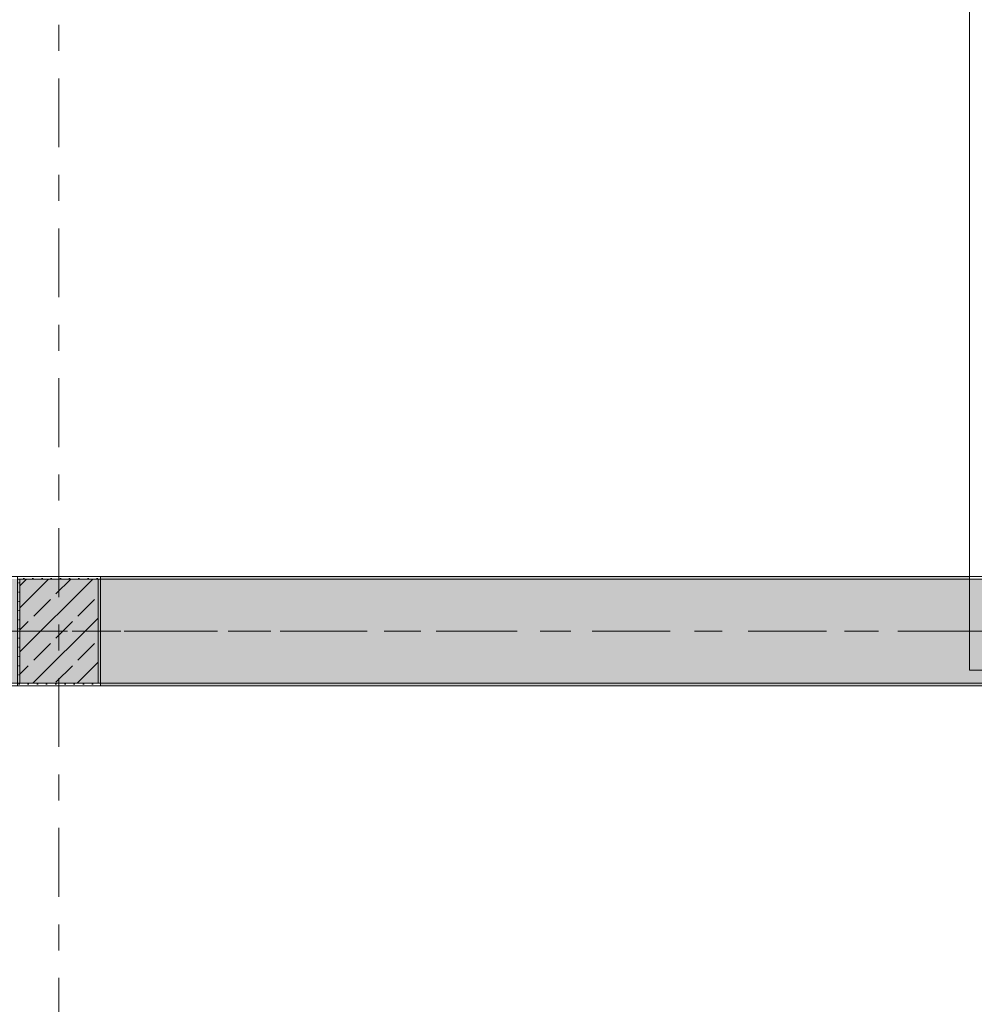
# Model space of a CAD drawing. Header units: metres. Extents: x -3.6 to 84.5, y -11 to 16.8.
# Tile 1030 of 1056: x 54.4 to 58, y 6.9 to 10.7. Entities that reach past the tile are written whole.
import ezdxf

# ---------------------------------------------------------------- set-up
doc = ezdxf.new("R2010")
doc.units = ezdxf.units.M
doc.header["$MEASUREMENT"] = 0
doc.linetypes.add('Achse', pattern=[0.2, 0.1, -0.05, 0, -0.05])
doc.linetypes.add('Strichlinie doppelt', pattern=[0.546806, 0.264583, -0.105833, 0.070556, -0.105833])
for name, color, linetype in [('451 - Universal.Achsen Raster', 7, 'Continuous'), ('606 - Struktur.Wand Innen Ausbau', 7, 'Continuous'), ('607 - Struktur.Stütze', 7, 'Continuous'), ('608 - Struktur.Träger', 7, 'Continuous')]:
    doc.layers.add(name, color=color, linetype=linetype)
pattern_1 = [(45, (0, 0), (-0.08485281, 0.08485281), []), (45, (-0.04243, 0.04243), (-0.08485281, 0.08485281), [0.09, -0.03])]
pattern_2 = [(45, (0, 0), (-0.01767767, 0.01767767), [0, -0.025])]

msp = doc.modelspace()

# ---------------------------------------------------------------- hatches: boundary and pattern name
at = {"layer": '607 - Struktur.Stütze', "linetype": 'Continuous', "lineweight": 0, "true_color": 0x000000}
h = msp.add_hatch(dxfattribs=at)
h.set_pattern_fill('Gips_0001', color=18, style=0, pattern_type=2)
h.set_pattern_definition(pattern_2)
h.paths.add_polyline_path([(54.37, 8.51), (54.37, 8.09), (54.69, 8.09), (54.69, 8.51)])
h.paths.add_polyline_path([(54.38, 8.1), (54.38, 8.5), (54.68, 8.5), (54.68, 8.1)], flags=0)
h = msp.add_hatch(dxfattribs=at)
h.set_pattern_fill('Beton__Stahlbeton_0001', color=18, style=0, pattern_type=2)
h.set_pattern_definition(pattern_1)
h.paths.add_polyline_path([(54.38, 8.1), (54.68, 8.1), (54.68, 8.5), (54.38, 8.5)])
at = {"layer": '608 - Struktur.Träger', "linetype": 'Continuous', "lineweight": 0, "true_color": 0x000000}
h = msp.add_hatch(dxfattribs=at)
h.set_pattern_fill('Beton__Stahlbeton_0001', color=18, style=0, pattern_type=2)
h.set_pattern_definition(pattern_1)
h.paths.add_polyline_path([(0.69, 8.5), (0.38, 8.5), (0.38, 8.1), (0.69, 8.1), (7.57, 8.1), (7.89, 8.1), (11.17, 8.1), (11.49, 8.1), (14.77, 8.1), (15.09, 8.1), (18.37, 8.1), (18.69, 8.1), (25.57, 8.1), (25.89, 8.1), (32.77, 8.1), (33.09, 8.1), (39.97, 8.1), (40.29, 8.1), (47.17, 8.1), (47.49, 8.1), (50.77, 8.1), (51.09, 8.1), (54.37, 8.1), (54.69, 8.1), (61.57, 8.1), (61.88, 8.1), (61.88, 8.5), (61.57, 8.5), (58.08, 8.5), (58.03, 8.5), (54.69, 8.5), (54.37, 8.5), (51.09, 8.5), (50.77, 8.5), (47.49, 8.5), (47.17, 8.5), (43.8, 8.5), (43.65, 8.5), (40.29, 8.5), (39.97, 8.5), (36.59, 8.5), (36.4575, 8.5), (33.09, 8.5), (32.77, 8.5), (29.3875, 8.5), (29.255, 8.5), (25.89, 8.5), (25.57, 8.5), (22.25, 8.5), (22.03, 8.5), (18.69, 8.5), (18.37, 8.5), (15.09, 8.5), (14.77, 8.5), (11.49, 8.5), (11.17, 8.5), (7.89, 8.5), (7.57, 8.5)])
h = msp.add_hatch(dxfattribs=at)
h.set_pattern_fill('Gips_0001', color=18, style=0, pattern_type=2)
h.set_pattern_definition(pattern_2)
h.paths.add_polyline_path([(58.03, 8.51), (54.69, 8.51), (54.69, 8.5), (58.03, 8.5)])
h = msp.add_hatch(dxfattribs=at)
h.set_pattern_fill('Gips_0001', color=18, style=0, pattern_type=2)
h.set_pattern_definition(pattern_2)
h.paths.add_polyline_path([(61.57, 8.1), (54.69, 8.1), (54.69, 8.09), (61.57, 8.09)])

# ---------------------------------------------------------------- linework, layer by layer
at = {"layer": '451 - Universal.Achsen Raster', "color": 160, "linetype": 'Strichlinie doppelt', "lineweight": 9, "true_color": 0x3232ff}
for p, q in [((54.53, -10.585), (54.53, 16.355)), ((64.935, 8.3), (-3.175, 8.3))]:
    msp.add_line(p, q, dxfattribs=at)
at = {"layer": '606 - Struktur.Wand Innen Ausbau', "color": 7, "linetype": 'Continuous', "lineweight": 13, "flags": 128}
for points in [[(58.03, 11.95), (58.03, 8.15)], [(58.03, 8.15), (58.08, 8.15)]]:
    msp.add_lwpolyline(points, dxfattribs=at)
at = {"layer": '607 - Struktur.Stütze', "color": 7, "linetype": 'Continuous', "lineweight": 5, "flags": 128}
msp.add_lwpolyline([(54.37, 8.51), (54.37, 8.09), (54.69, 8.09), (54.69, 8.51)], close=True, dxfattribs=at)
at = {"layer": '607 - Struktur.Stütze', "color": 7, "linetype": 'Continuous', "lineweight": 13, "flags": 128}
msp.add_lwpolyline([(54.38, 8.1), (54.68, 8.1), (54.68, 8.5), (54.38, 8.5)], close=True, dxfattribs=at)
at = {"layer": '608 - Struktur.Träger', "color": 7, "linetype": 'Continuous', "lineweight": 13}
for p, q in [((0.38, 8.51), (61.88, 8.51)), ((54.69, 8.5), (54.37, 8.5)), ((58.03, 8.5), (54.69, 8.5)), ((58.08, 8.5), (58.03, 8.5)), ((0.38, 8.09), (61.88, 8.09))]:
    msp.add_line(p, q, dxfattribs=at)
at = {"layer": '608 - Struktur.Träger', "color": 7, "linetype": 'Continuous', "lineweight": 5}
for p, q in [((54.69, 8.51), (54.69, 8.5)), ((58.03, 8.51), (54.69, 8.51)), ((58.03, 8.51), (58.03, 8.5)), ((54.69, 8.1), (54.69, 8.09)), ((61.57, 8.09), (54.69, 8.09))]:
    msp.add_line(p, q, dxfattribs=at)
at = {"layer": '608 - Struktur.Träger', "color": 7, "linetype": 'Achse', "lineweight": 9}
msp.add_line((0.38, 8.3), (61.88, 8.3), dxfattribs=at)
at = {"layer": '608 - Struktur.Träger', "color": 7, "linetype": 'Continuous', "lineweight": 13, "flags": 128}
msp.add_lwpolyline([(61.88, 8.1), (61.57, 8.1), (54.69, 8.1), (54.37, 8.1), (51.09, 8.1), (50.77, 8.1), (47.49, 8.1), (47.17, 8.1), (40.29, 8.1), (39.97, 8.1), (33.09, 8.1), (32.77, 8.1), (25.89, 8.1), (25.57, 8.1), (18.69, 8.1), (18.37, 8.1), (15.09, 8.1), (14.77, 8.1), (11.49, 8.1), (11.17, 8.1), (7.89, 8.1), (7.57, 8.1), (0.69, 8.1), (0.38, 8.1)], dxfattribs=at)

doc.saveas('drawing.dxf')
